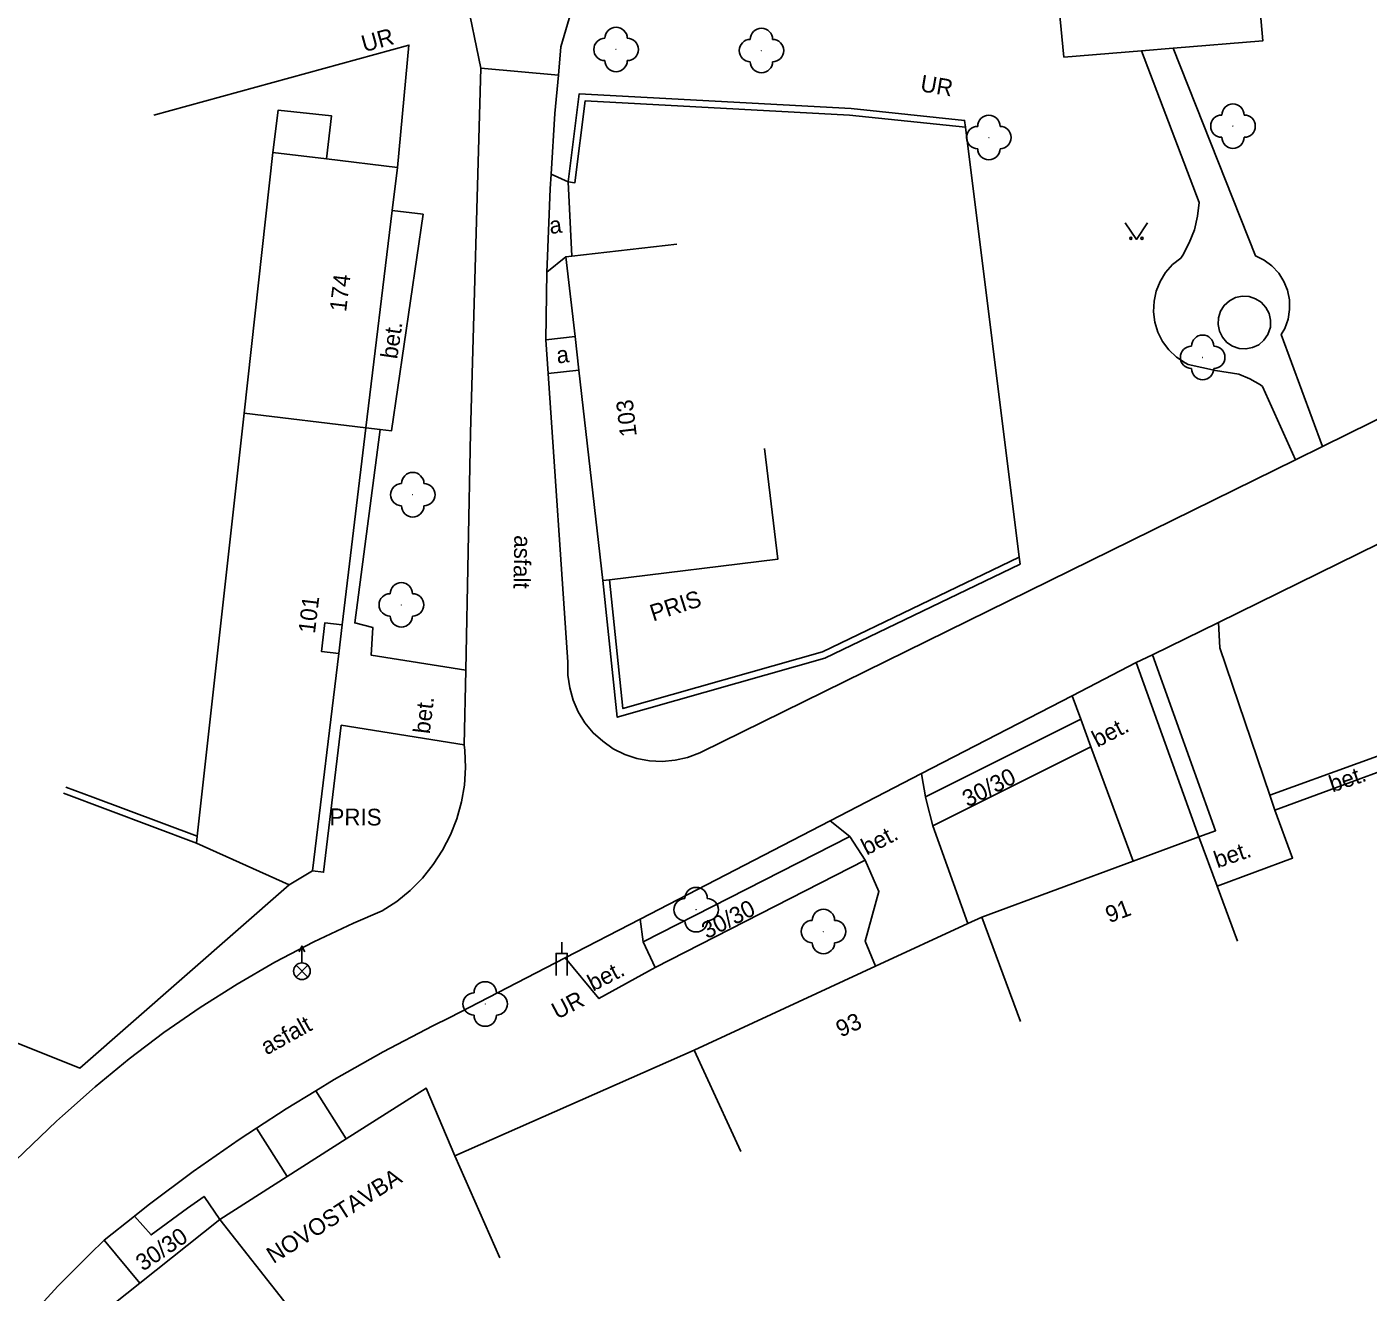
# Model space of a CAD drawing. Extents: x -544674 to -541478, y -1199076 to -1195527.
# Drawn here: x -542016.8 to -541956.7, y -1198839.1 to -1198782.3 of the extents above; entities that cross this region are included whole.
import ezdxf

# ---------------------------------------------------------------- set-up
doc = ezdxf.new("R2010")
doc.units = 0
for name, color, linetype in [('BUDOVY_MĚŘ', 7, 'Continuous'), ('POMOC_POPIS', 7, 'Continuous'), ('ROZHRANÍ_PLOCH', 7, 'Continuous'), ('ZELEŇ', 7, 'Continuous'), ('ZN_BP', 7, 'Continuous'), ('ZN_DOPLŇKOVÉ', 7, 'Continuous'), ('ZN_KULTUR', 7, 'Continuous'), ('Č_POPIS_ORIENT', 7, 'Continuous')]:
    doc.layers.add(name, color=color, linetype=linetype)

msp = doc.modelspace()

# ---------------------------------------------------------------- linework, layer by layer
at = {"layer": 'BUDOVY_MĚŘ'}
for points in [[(-542005.79, -1198787.96), (-542005.56, -1198786.07), (-542003.16, -1198786.32), (-542003.39, -1198788.25)], [(-542005.79, -1198787.96), (-542007.08, -1198799.65)], [(-542003.39, -1198788.25), (-542005.79, -1198787.96)], [(-542000.21, -1198788.63), (-542003.39, -1198788.25)], [(-542000.44, -1198790.56), (-542000.21, -1198788.63)], [(-542001.62, -1198800.31), (-542000.44, -1198790.56)], [(-541992.38, -1198792.61), (-541987.68, -1198792.07)], [(-541992.65, -1198792.64), (-541992.38, -1198792.61)], [(-541992.24, -1198796.22), (-541992.65, -1198792.64)], [(-541992.07, -1198797.73), (-541992.24, -1198796.22)], [(-541990.99, -1198807.16), (-541992.07, -1198797.73)], [(-542007.08, -1198799.65), (-542009.19, -1198818.62)], [(-542007.08, -1198799.65), (-542001.62, -1198800.31)], [(-542002.68, -1198809.14), (-542001.62, -1198800.31)], [(-541983.75, -1198801.24), (-541983.14, -1198806.2), (-541990.69, -1198807.12)], [(-541990.69, -1198807.12), (-541990.99, -1198807.16)], [(-542002.84, -1198810.43), (-542003.62, -1198810.34), (-542003.46, -1198809.05), (-542002.68, -1198809.14)], [(-542002.84, -1198810.43), (-542002.68, -1198809.14)], [(-542004.02, -1198820.18), (-542002.84, -1198810.43)], [(-541960.85, -1198817.45), (-541952.4, -1198814.35)], [(-541963.44, -1198820.86), (-541960.06, -1198819.61), (-541960.85, -1198817.45)], [(-542009.19, -1198818.62), (-542009.22, -1198818.93)], [(-542009.22, -1198818.93), (-542005.06, -1198820.8)], [(-541967.2, -1198819.74), (-541964.26, -1198818.65)], [(-541964.26, -1198818.65), (-541963.44, -1198820.86)], [(-542005.06, -1198820.8), (-542004.02, -1198820.18)], [(-541973.99, -1198822.25), (-541967.2, -1198819.74)], [(-541963.44, -1198820.86), (-541962.53, -1198823.34)], [(-541978.76, -1198824.45), (-541974.63, -1198822.54)], [(-541974.63, -1198822.54), (-541973.99, -1198822.25)], [(-541972.26, -1198826.94), (-541973.99, -1198822.25)], [(-541986.9, -1198828.22), (-541978.76, -1198824.45)], [(-541997.64, -1198832.96), (-541986.9, -1198828.22)], [(-541984.8, -1198832.76), (-541986.9, -1198828.22)], [(-542002.5, -1198832.2), (-541998.92, -1198829.92), (-541997.64, -1198832.96)], [(-542005.15, -1198833.88), (-542002.5, -1198832.2)], [(-541995.62, -1198837.53), (-541997.64, -1198832.96)], [(-542008.18, -1198835.81), (-542005.15, -1198833.88)], [(-542011.76, -1198838.67), (-542008.18, -1198835.81)], [(-542005.14, -1198839.67), (-542008.18, -1198835.81)], [(-542015.03, -1198841.61), (-542014.17, -1198840.59), (-542011.76, -1198838.67)]]:
    msp.add_lwpolyline(points, dxfattribs=at)
at = {"layer": 'ROZHRANÍ_PLOCH'}
for points in [[(-541996.47, -1198784.18), (-541997.81, -1198777.65)], [(-541965.41, -1198783.28), (-541961.39, -1198782.95), (-541961.83, -1198778)], [(-541992.99, -1198784.49), (-541992.88, -1198783.22), (-541991.68, -1198779.14)], [(-541970.78, -1198778.87), (-541970.31, -1198783.68), (-541966.84, -1198783.4)], [(-541966.84, -1198783.4), (-541965.41, -1198783.28)], [(-541966.84, -1198783.4), (-541964.25, -1198790.2), (-541964.32, -1198790.82), (-541964.46, -1198791.43), (-541964.69, -1198792.01), (-541964.98, -1198792.56), (-541965.07, -1198792.7), (-541965.44, -1198792.99), (-541965.75, -1198793.34), (-541966, -1198793.74), (-541966.17, -1198794.18), (-541966.27, -1198794.63), (-541966.29, -1198795.1), (-541966.24, -1198795.57), (-541966.1, -1198796.02), (-541965.89, -1198796.44), (-541965.61, -1198796.81), (-541965.27, -1198797.14), (-541964.88, -1198797.4), (-541964.74, -1198797.47), (-541963.51, -1198797.74), (-541962.47, -1198797.91), (-541961.97, -1198798.11), (-541961.5, -1198798.38), (-541961.41, -1198798.45), (-541959.93, -1198801.74)], [(-541965.41, -1198783.28), (-541961.72, -1198792.6), (-541961.33, -1198792.79), (-541960.98, -1198793.05), (-541960.68, -1198793.37), (-541960.45, -1198793.74), (-541960.28, -1198794.14), (-541960.2, -1198794.57), (-541960.19, -1198795.01), (-541960.26, -1198795.44), (-541960.41, -1198795.85), (-541960.57, -1198796.13), (-541958.72, -1198801.14)], [(-541997.14, -1198811.18), (-541996.93, -1198800.53), (-541996.47, -1198784.18)], [(-541992.99, -1198784.49), (-541996.47, -1198784.18)], [(-541993.31, -1198788.94), (-541993.14, -1198786.21), (-541992.99, -1198784.49)], [(-541993.5, -1198793.33), (-541993.49, -1198792.98), (-541993.36, -1198789.59), (-541993.31, -1198788.94)], [(-541992.55, -1198789.28), (-541993.31, -1198788.94)], [(-542000.44, -1198790.56), (-541999.06, -1198790.73), (-542000.48, -1198800.45), (-542000.98, -1198800.39)], [(-541992.65, -1198792.64), (-541993.5, -1198793.33)], [(-541993.55, -1198796.37), (-541993.5, -1198793.33)], [(-541961.05, -1198795.79), (-541961.04, -1198795.48), (-541961.11, -1198795.18), (-541961.25, -1198794.91), (-541961.46, -1198794.68), (-541961.72, -1198794.52), (-541962.01, -1198794.42), (-541962.32, -1198794.41), (-541962.62, -1198794.47), (-541962.89, -1198794.61), (-541963.12, -1198794.82), (-541963.29, -1198795.08), (-541963.38, -1198795.37), (-541963.4, -1198795.67), (-541963.34, -1198795.98), (-541963.2, -1198796.25), (-541963, -1198796.48), (-541962.75, -1198796.65), (-541962.46, -1198796.75), (-541962.15, -1198796.77), (-541961.85, -1198796.71), (-541961.57, -1198796.58), (-541961.34, -1198796.38), (-541961.16, -1198796.13), (-541961.05, -1198795.79)], [(-541992.24, -1198796.22), (-541993.55, -1198796.37)], [(-541993.55, -1198796.37), (-541993.45, -1198797.87)], [(-541992.07, -1198797.73), (-541993.45, -1198797.87)], [(-541993.45, -1198797.87), (-541992.56, -1198810.82), (-541992.56, -1198811.4), (-541992.48, -1198811.97), (-541992.33, -1198812.52), (-541992.1, -1198813.05), (-541991.8, -1198813.54), (-541991.43, -1198813.99), (-541991, -1198814.37), (-541990.53, -1198814.7), (-541990.01, -1198814.96), (-541989.47, -1198815.14), (-541988.9, -1198815.25), (-541988.33, -1198815.28), (-541987.75, -1198815.22), (-541987.19, -1198815.09), (-541986.65, -1198814.89), (-541986.58, -1198814.85), (-541959.93, -1198801.74)], [(-541958.72, -1198801.14), (-541953.23, -1198798.44)], [(-542000.98, -1198800.39), (-542001.62, -1198800.31)], [(-541997.14, -1198811.18), (-542001.38, -1198810.51), (-542001.31, -1198809.27), (-542002.12, -1198809.06), (-542000.98, -1198800.39)], [(-541959.93, -1198801.74), (-541958.72, -1198801.14)], [(-541956.2, -1198805.51), (-541963.38, -1198809.04)], [(-541961.08, -1198816.78), (-541953.15, -1198813.91), (-541955.57, -1198807.63), (-541955.06, -1198807.44)], [(-541963.38, -1198809.04), (-541966.34, -1198810.49)], [(-541961.08, -1198816.78), (-541963.32, -1198810.18), (-541963.38, -1198809.04)], [(-541966.34, -1198810.49), (-541967.07, -1198810.84)], [(-541966.34, -1198810.49), (-541963.51, -1198818.38), (-541964.26, -1198818.65)], [(-541997.21, -1198814.52), (-541997.14, -1198811.18)], [(-541967.07, -1198810.84), (-541969.95, -1198812.33)], [(-541964.26, -1198818.65), (-541967.07, -1198810.84)], [(-541969.95, -1198812.33), (-541976.7, -1198815.82)], [(-541969.56, -1198813.38), (-541969.95, -1198812.33)], [(-541976.52, -1198816.86), (-541969.56, -1198813.38)], [(-541969.1, -1198814.61), (-541969.56, -1198813.38)], [(-541997.21, -1198814.52), (-542002.73, -1198813.65), (-542003.52, -1198820.24), (-542004.02, -1198820.18)], [(-542017.33, -1198833.15), (-542015.5, -1198831.41), (-542015.23, -1198831.16), (-542013.76, -1198829.86), (-542012.24, -1198828.61), (-542010.68, -1198827.43), (-542009.06, -1198826.31), (-542007.4, -1198825.26), (-542005.7, -1198824.28), (-542003.96, -1198823.37), (-542002.18, -1198822.53), (-542000.89, -1198821.97), (-542000.24, -1198821.55), (-541999.64, -1198821.06), (-541999.09, -1198820.51), (-541998.6, -1198819.9), (-541998.18, -1198819.25), (-541997.82, -1198818.56), (-541997.54, -1198817.84), (-541997.33, -1198817.09), (-541997.2, -1198816.33), (-541997.15, -1198815.55), (-541997.18, -1198814.78), (-541997.21, -1198814.52)], [(-541976.2, -1198818.16), (-541969.1, -1198814.61)], [(-541967.2, -1198819.74), (-541969.1, -1198814.61)], [(-541976.7, -1198815.82), (-541980.8, -1198817.94)], [(-541976.52, -1198816.86), (-541976.69, -1198815.92), (-541976.7, -1198815.82)], [(-541976.2, -1198818.16), (-541976.48, -1198817.05), (-541976.52, -1198816.86)], [(-541960.85, -1198817.45), (-541961.08, -1198816.78)], [(-541980.8, -1198817.94), (-541989.32, -1198822.34)], [(-541979.92, -1198818.64), (-541980.8, -1198817.94)], [(-541974.63, -1198822.54), (-541976.2, -1198818.16)], [(-541979.92, -1198818.64), (-541989.19, -1198823.37)], [(-541979.23, -1198819.7), (-541979.92, -1198818.64)], [(-541979.23, -1198819.7), (-541988.64, -1198824.51)], [(-541978.76, -1198824.45), (-541979.23, -1198823.33), (-541978.61, -1198821.11), (-541979.23, -1198819.7)], [(-541989.32, -1198822.34), (-541992.69, -1198824.08)], [(-541989.19, -1198823.37), (-541989.32, -1198822.34)], [(-541989.19, -1198823.37), (-541988.64, -1198824.51)], [(-541992.69, -1198824.08), (-541997.86, -1198826.75), (-541998.62, -1198827.13), (-542000.85, -1198828.3), (-542003.04, -1198829.54), (-542003.86, -1198830.04)], [(-541988.64, -1198824.51), (-541991.17, -1198825.91), (-541992.69, -1198824.08)], [(-542003.86, -1198830.04), (-542005.2, -1198830.85), (-542006.53, -1198831.72)], [(-542002.5, -1198832.2), (-542003.86, -1198830.04)], [(-542006.53, -1198831.72), (-542007.31, -1198832.23), (-542009.37, -1198833.67), (-542011.39, -1198835.18), (-542012, -1198835.67)], [(-542005.15, -1198833.88), (-542006.53, -1198831.72)], [(-542012, -1198835.67), (-542011.26, -1198836.51), (-542009.63, -1198835.31), (-542008.88, -1198834.78), (-542008.18, -1198835.81)], [(-542012, -1198835.67), (-542013.36, -1198836.75)], [(-542016.81, -1198840.31), (-542015.44, -1198838.81), (-542014.01, -1198837.37), (-542013.36, -1198836.75)], [(-542011.76, -1198838.67), (-542013.36, -1198836.75)]]:
    msp.add_lwpolyline(points, dxfattribs=at)
at = {"layer": 'ZELEŇ'}
for centre in [(-541990.4, -1198783.34), (-541983.88, -1198783.39), (-541962.73, -1198786.78), (-541973.68, -1198787.29), (-541964.09, -1198797.15), (-541999.52, -1198803.31), (-542000.03, -1198808.25), (-541986.81, -1198821.92), (-541981.1, -1198822.9), (-541996.27, -1198826.15)]:
    msp.add_circle(centre, 0.0005, dxfattribs=at)
for centre, start, end in [((-541990.9, -1198783.34), 89.99999, 269.99999), ((-541990.4, -1198782.84), 0, 179.99999), ((-541989.9, -1198783.34), 270, 89.99999), ((-541984.38, -1198783.39), 89.99999, 269.99999), ((-541983.88, -1198782.89), 0, 179.99999), ((-541983.38, -1198783.39), 270, 89.99999), ((-541990.4, -1198783.84), 179.99999, 359.99999), ((-541983.88, -1198783.89), 179.99999, 359.99999), ((-541962.73, -1198786.28), 0, 179.99999), ((-541973.68, -1198786.79), 0, 179.99999), ((-541963.23, -1198786.78), 89.99999, 269.99999), ((-541962.23, -1198786.78), 270, 89.99999), ((-541974.18, -1198787.29), 89.99999, 269.99999), ((-541973.18, -1198787.29), 270, 89.99999), ((-541962.73, -1198787.28), 179.99999, 359.99999), ((-541973.68, -1198787.79), 179.99999, 359.99999), ((-541964.59, -1198797.15), 89.99999, 269.99999), ((-541964.09, -1198796.65), 0, 179.99999), ((-541963.59, -1198797.15), 270, 89.99999), ((-541964.09, -1198797.65), 179.99999, 359.99999), ((-541999.52, -1198802.81), 0, 179.99999), ((-542000.02, -1198803.31), 89.99999, 269.99999), ((-541999.02, -1198803.31), 270, 89.99999), ((-541999.52, -1198803.81), 179.99999, 359.99999), ((-542000.03, -1198807.75), 0, 179.99999), ((-542000.53, -1198808.25), 89.99999, 269.99999), ((-541999.53, -1198808.25), 270, 89.99999), ((-542000.03, -1198808.75), 179.99999, 359.99999), ((-541986.81, -1198821.42), 0, 179.99999), ((-541987.31, -1198821.92), 89.99999, 269.99999), ((-541986.31, -1198821.92), 270, 89.99999), ((-541981.1, -1198822.4), 0, 179.99999), ((-541986.81, -1198822.42), 179.99999, 359.99999), ((-541981.6, -1198822.9), 89.99999, 269.99999), ((-541980.6, -1198822.9), 270, 89.99999), ((-541981.1, -1198823.4), 179.99999, 359.99999), ((-541996.27, -1198825.65), 0, 179.99999), ((-541996.77, -1198826.15), 89.99999, 269.99999), ((-541995.77, -1198826.15), 270, 89.99999), ((-541996.27, -1198826.65), 179.99999, 359.99999)]:
    msp.add_arc(centre, 0.5, start, end, dxfattribs=at)
at = {"layer": 'ZN_BP'}
for p, q in [((-542004.49, -1198824.305), (-542004.49, -1198823.555)), ((-542004.755, -1198824.944), (-542004.226, -1198824.416)), ((-542004.226, -1198824.948), (-542004.755, -1198824.416))]:
    msp.add_line(p, q, dxfattribs=at)
msp.add_lwpolyline([(-542004.615, -1198823.805), (-542004.49, -1198823.555), (-542004.365, -1198823.805)], dxfattribs=at)
msp.add_circle((-542004.49, -1198824.68), 0.375, dxfattribs=at)
at = {"layer": 'ZN_DOPLŇKOVÉ'}
msp.add_line((-541992.84, -1198823.88), (-541992.84, -1198823.38), dxfattribs=at)
for points in [[(-542011.14, -1198786.29), (-541999.69, -1198783.14), (-542000.21, -1198788.63)], [(-541974.73, -1198786.82), (-541974.77, -1198786.52), (-541979.85, -1198785.99), (-541992.05, -1198785.33), (-541992.55, -1198789.28)], [(-541974.73, -1198786.82), (-541979.93, -1198786.29), (-541991.79, -1198785.65), (-541992.25, -1198789.32), (-541992.55, -1198789.28)], [(-541972.32, -1198806.11), (-541974.73, -1198786.82)], [(-541992.55, -1198789.28), (-541992.38, -1198792.61)], [(-541990.99, -1198807.16), (-541990.35, -1198813.29), (-541981.03, -1198810.64), (-541972.28, -1198806.42), (-541972.32, -1198806.11)], [(-541972.32, -1198806.11), (-541981.14, -1198810.36), (-541990.09, -1198812.9), (-541990.69, -1198807.12)], [(-542009.19, -1198818.62), (-542013.87, -1198816.87), (-542015.08, -1198816.42)], [(-542009.22, -1198818.93), (-542015.18, -1198816.7)], [(-542005.06, -1198820.8), (-542014.45, -1198829.03), (-542022.15, -1198825.95), (-542026.36, -1198829.8)], [(-541993.09, -1198824.88), (-541993.09, -1198823.88), (-541992.59, -1198823.88), (-541992.59, -1198824.88)]]:
    msp.add_lwpolyline(points, dxfattribs=at)
at = {"layer": 'ZN_KULTUR'}
msp.add_lwpolyline([(-541967.56, -1198791.11), (-541967.06, -1198791.86), (-541966.56, -1198791.11)], dxfattribs=at)
for centre in [(-541967.31, -1198791.81), (-541966.81, -1198791.81)]:
    msp.add_circle(centre, 0.05, dxfattribs=at)

# ---------------------------------------------------------------- texts
at = {"layer": 'POMOC_POPIS'}
for s, rotation, p in [('UR', 15.36999, (-542001.7, -1198783.47)), ('UR', 350.40999, (-541976.79, -1198785.21)), ('a', 7.09998, (-541993.35, -1198791.62)), ('bet.', 81.68997, (-542000.22, -1198797.25)), ('a', 7.09998, (-541993.03, -1198797.43)), ('asfalt', 268.85002, (-541994.96, -1198805.12)), ('PRIS', 17.67002, (-541988.74, -1198809)), ('bet.', 83.10999, (-541998.76, -1198814.06)), ('bet.', 27.32, (-541968.81, -1198814.66)), ('30/30', 27.02997, (-541974.63, -1198817.34)), ('bet.', 18.74999, (-541958.27, -1198816.67)), ('PRIS', 359.62, (-542003.26, -1198818.13)), ('bet.', 27.32, (-541979.16, -1198819.5)), ('bet.', 18.87999, (-541963.43, -1198820.07)), ('30/30', 27.02997, (-541986.32, -1198823.25)), ('bet.', 27.32, (-541991.43, -1198825.6)), ('UR', 27.32, (-541993.04, -1198826.86)), ('asfalt', 29.10001, (-542006.07, -1198828.46)), ('NOVOSTAVBA', 32.46001, (-542005.77, -1198837.82)), ('30/30', 34.11001, (-542011.62, -1198838.16))]:
    msp.add_text(s, height=0.75, rotation=rotation, dxfattribs=at).set_placement(p)
at = {"layer": 'Č_POPIS_ORIENT'}
for s, rotation, p in [('174', 83.10999, (-542002.51, -1198795.13)), ('103', 96.52001, (-541989.47, -1198800.67)), ('101', 83.10999, (-542003.91, -1198809.56)), ('91', 20.30001, (-541968.28, -1198822.53)), ('93', 24.82002, (-541980.32, -1198827.66))]:
    msp.add_text(s, height=0.75, rotation=rotation, dxfattribs=at).set_placement(p)

doc.saveas('drawing.dxf')
